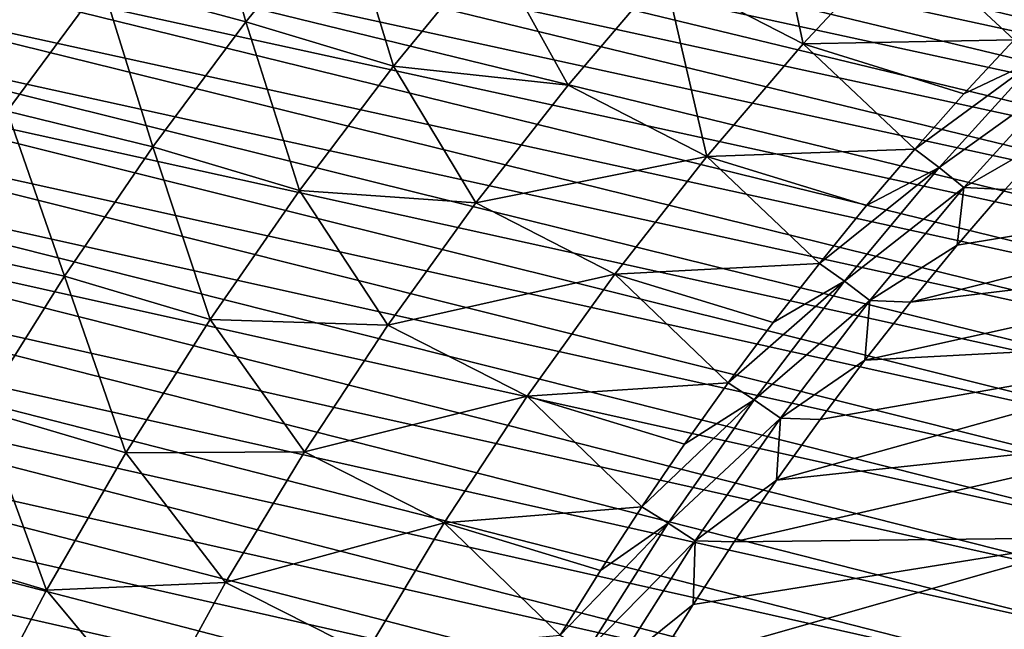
# Model space of a CAD drawing. Header units: metres. Extents: x -46 to 104, y -30 to 30.
# Tile 647 of 656: x 81.93 to 86.59, y 8.29 to 11.17. Entities that reach past the tile are written whole.
import ezdxf

# ---------------------------------------------------------------- set-up
doc = ezdxf.new("R2010")
doc.units = ezdxf.units.M
doc.layers.add('solid_26_000_502_XXX', color=7, linetype='CONTINUOUS')

msp = doc.modelspace()

# ---------------------------------------------------------------- linework, layer by layer
at = {"layer": 'solid_26_000_502_XXX'}
for points in [[(82.391144, 12.908069, 286.239685), (82.622131, 13.013451, 286.095459), (90.959579, 11.071045, 298.425415)], [(82.622131, 13.013451, 286.095459), (91.199036, 11.177546, 298.27536), (90.959579, 11.071045, 298.425415)], [(82.161911, 12.795485, 286.381226), (82.391144, 12.908069, 286.239685), (90.721855, 10.957169, 298.572784)], [(82.391144, 12.908069, 286.239685), (90.959579, 11.071045, 298.425415), (90.721855, 10.957169, 298.572784)], [(81.934608, 12.675783, 286.52005), (82.161911, 12.795485, 286.381226), (90.486031, 10.835999, 298.717346)], [(82.161911, 12.795485, 286.381226), (90.721855, 10.957169, 298.572784), (90.486031, 10.835999, 298.717346)], [(81.709396, 12.549048, 286.655975), (81.934608, 12.675783, 286.52005), (90.252289, 10.707623, 298.85907)], [(81.934608, 12.675783, 286.52005), (90.486031, 10.835999, 298.717346), (90.252289, 10.707623, 298.85907)], [(81.486435, 12.415374, 286.78894), (81.709396, 12.549048, 286.655975), (90.020775, 10.572128, 298.997772)], [(81.709396, 12.549048, 286.655975), (90.252289, 10.707623, 298.85907), (90.020775, 10.572128, 298.997772)], [(81.265892, 12.274857, 286.918854), (81.486435, 12.415374, 286.78894), (89.791664, 10.429613, 299.133392)], [(81.486435, 12.415374, 286.78894), (90.020775, 10.572128, 298.997772), (89.791664, 10.429613, 299.133392)], [(81.047928, 12.127598, 287.045593), (81.265892, 12.274857, 286.918854), (89.565117, 10.280177, 299.265869)], [(81.265892, 12.274857, 286.918854), (89.791664, 10.429613, 299.133392), (89.565117, 10.280177, 299.265869)], [(80.832695, 11.973706, 287.169098), (81.047928, 12.127598, 287.045593), (89.341293, 10.123928, 299.39502)], [(81.047928, 12.127598, 287.045593), (89.565117, 10.280177, 299.265869), (89.341293, 10.123928, 299.39502)], [(80.620361, 11.813293, 287.289276), (80.832695, 11.973706, 287.169098), (89.120354, 9.960975, 299.520844)], [(80.832695, 11.973706, 287.169098), (89.341293, 10.123928, 299.39502), (89.120354, 9.960975, 299.520844)], [(82.787331, 11.923647, 300.507507), (82.319366, 11.340915, 300.7276), (83.000816, 11.156124, 301.275452)], [(82.787331, 11.923647, 300.507507), (83.000816, 11.156124, 301.275452), (83.461388, 11.722795, 301.057495)], [(85.451584, 11.901873, 301.772064), (84.97831, 11.391901, 302.010162), (85.634407, 11.052758, 302.50116)], [(85.451584, 11.901873, 301.772064), (85.634407, 11.052758, 302.50116), (86.107353, 11.560725, 302.262909)], [(80.411072, 11.646476, 287.406036), (80.620361, 11.813293, 287.289276), (88.902451, 9.791432, 299.643219)], [(80.620361, 11.813293, 287.289276), (89.120354, 9.960975, 299.520844), (88.902451, 9.791432, 299.643219)], [(83.461388, 11.722795, 301.057495), (83.000816, 11.156124, 301.275452), (83.697495, 10.947485, 301.794922)], [(83.461388, 11.722795, 301.057495), (83.697495, 10.947485, 301.794922), (84.16188, 11.511275, 301.573669)], [(80.204979, 11.473374, 287.519257), (80.411072, 11.646476, 287.406036), (88.687744, 9.615422, 299.762024)], [(80.411072, 11.646476, 287.406036), (88.902451, 9.791432, 299.643219), (88.687744, 9.615422, 299.762024)], [(86.632118, 11.071043, 302.780273), (86.107353, 11.560725, 302.262909), (85.634407, 11.052758, 302.50116)], [(86.632118, 11.071043, 302.780273), (86.874069, 11.319074, 302.656067), (86.107353, 11.560725, 302.262909)], [(84.16188, 11.511275, 301.573669), (83.697495, 10.947485, 301.794922), (84.523239, 10.857983, 302.230591)], [(84.16188, 11.511275, 301.573669), (84.523239, 10.857983, 302.230591), (84.97831, 11.391901, 302.010162)], [(80.002235, 11.294116, 287.628906), (80.204979, 11.473374, 287.519257), (88.476379, 9.433069, 299.877228)], [(80.204979, 11.473374, 287.519257), (88.687744, 9.615422, 299.762024), (88.476379, 9.433069, 299.877228)], [(84.97831, 11.391901, 302.010162), (84.523239, 10.857983, 302.230591), (85.179947, 10.520398, 302.721436)], [(84.97831, 11.391901, 302.010162), (85.179947, 10.520398, 302.721436), (85.634407, 11.052758, 302.50116)], [(81.508514, 11.306728, 300.218567), (81.872734, 10.734779, 300.927917), (82.319366, 11.340915, 300.7276)], [(82.319366, 11.340915, 300.7276), (81.872734, 10.734779, 300.927917), (82.560776, 10.566573, 301.474304)], [(82.319366, 11.340915, 300.7276), (82.560776, 10.566573, 301.474304), (83.000816, 11.156124, 301.275452)], [(79.802994, 11.10883, 287.734894), (80.002235, 11.294116, 287.628906), (88.268509, 9.244501, 299.988708)], [(80.002235, 11.294116, 287.628906), (88.476379, 9.433069, 299.877228), (88.268509, 9.244501, 299.988708)], [(83.000816, 11.156124, 301.275452), (82.560776, 10.566573, 301.474304), (83.253868, 10.360184, 301.996765)], [(83.000816, 11.156124, 301.275452), (83.253868, 10.360184, 301.996765), (83.697495, 10.947485, 301.794922)], [(79.607391, 10.917652, 287.837128), (79.802994, 11.10883, 287.734894), (88.064285, 9.049851, 300.096405)], [(79.802994, 11.10883, 287.734894), (88.268509, 9.244501, 299.988708), (88.064285, 9.049851, 300.096405)], [(86.16198, 10.555568, 303.015045), (85.634407, 11.052758, 302.50116), (85.179947, 10.520398, 302.721436)], [(86.394707, 10.816489, 302.899963), (86.632118, 11.071043, 302.780273), (85.634407, 11.052758, 302.50116)], [(86.16198, 10.555568, 303.015045), (86.394707, 10.816489, 302.899963), (85.634407, 11.052758, 302.50116)], [(86.744308, 10.981424, 302.867462), (86.632118, 11.071043, 302.780273), (86.394707, 10.816489, 302.899963)], [(83.697495, 10.947485, 301.794922), (83.253868, 10.360184, 301.996765), (84.087395, 10.301319, 302.432861)], [(83.697495, 10.947485, 301.794922), (84.087395, 10.301319, 302.432861), (84.523239, 10.857983, 302.230591)], [(86.744308, 10.981424, 302.867462), (86.394707, 10.816489, 302.899963), (86.16198, 10.555568, 303.015045)], [(86.277611, 10.468687, 303.100311), (86.744308, 10.981424, 302.867462), (86.16198, 10.555568, 303.015045)], [(86.856949, 10.884113, 302.946228), (86.744308, 10.981424, 302.867462), (86.277611, 10.468687, 303.100311)], [(79.415565, 10.720721, 287.935516), (79.607391, 10.917652, 287.837128), (87.863838, 8.849258, 300.200256)], [(79.607391, 10.917652, 287.837128), (88.064285, 9.049851, 300.096405), (87.863838, 8.849258, 300.200256)], [(84.523239, 10.857983, 302.230591), (84.087395, 10.301319, 302.432861), (85.179947, 10.520398, 302.721436)], [(86.394127, 10.374468, 303.176941), (86.856949, 10.884113, 302.946228), (86.277611, 10.468687, 303.100311)], [(86.820374, 10.620434, 303.091064), (86.856949, 10.884113, 302.946228), (86.394127, 10.374468, 303.176941)], [(79.227669, 10.51818, 288.030029), (79.415565, 10.720721, 287.935516), (87.667328, 8.642865, 300.300171)], [(79.415565, 10.720721, 287.935516), (87.863838, 8.849258, 300.200256), (87.667328, 8.642865, 300.300171)], [(81.872734, 10.734779, 300.927917), (81.448448, 10.106635, 301.108002), (82.142258, 9.955474, 301.653595)], [(81.872734, 10.734779, 300.927917), (82.142258, 9.955474, 301.653595), (82.560776, 10.566573, 301.474304)], [(86.589455, 10.363851, 303.205719), (86.820374, 10.620434, 303.091064), (86.394127, 10.374468, 303.176941)], [(82.560776, 10.566573, 301.474304), (82.142258, 9.955474, 301.653595), (82.832039, 9.750744, 302.178741)], [(82.560776, 10.566573, 301.474304), (82.832039, 9.750744, 302.178741), (83.253868, 10.360184, 301.996765)], [(84.087395, 10.301319, 302.432861), (84.745033, 9.96489, 302.923279), (85.179947, 10.520398, 302.721436)], [(85.711174, 10.015274, 303.231201), (85.179947, 10.520398, 302.721436), (84.745033, 9.96489, 302.923279)], [(85.93409, 10.288442, 303.125488), (86.16198, 10.555568, 303.015045), (85.179947, 10.520398, 302.721436)], [(85.711174, 10.015274, 303.231201), (85.93409, 10.288442, 303.125488), (85.179947, 10.520398, 302.721436)], [(86.277611, 10.468687, 303.100311), (86.16198, 10.555568, 303.015045), (85.93409, 10.288442, 303.125488)], [(79.043839, 10.310176, 288.120575), (79.227669, 10.51818, 288.030029), (87.474876, 8.430816, 300.396057)], [(79.227669, 10.51818, 288.030029), (87.667328, 8.642865, 300.300171), (87.474876, 8.430816, 300.396057)], [(88.819572, 10.508531, 301.642944), (86.363358, 10.10111, 303.315735), (86.142242, 9.832424, 303.421021)], [(88.362633, 10.098603, 301.888916), (88.819572, 10.508531, 301.642944), (86.142242, 9.832424, 303.421021)], [(88.819572, 10.508531, 301.642944), (86.589455, 10.363851, 303.205719), (86.363358, 10.10111, 303.315735)], [(86.277611, 10.468687, 303.100311), (85.93409, 10.288442, 303.125488), (85.711174, 10.015274, 303.231201)], [(85.830124, 9.93135, 303.314667), (86.277611, 10.468687, 303.100311), (85.711174, 10.015274, 303.231201)], [(86.394127, 10.374468, 303.176941), (86.277611, 10.468687, 303.100311), (85.830124, 9.93135, 303.314667)], [(83.253868, 10.360184, 301.996765), (82.832039, 9.750744, 302.178741), (83.671753, 9.723163, 302.616547)], [(83.253868, 10.360184, 301.996765), (83.671753, 9.723163, 302.616547), (84.087395, 10.301319, 302.432861)], [(85.950378, 9.840468, 303.389282), (86.394127, 10.374468, 303.176941), (85.830124, 9.93135, 303.314667)], [(86.363358, 10.10111, 303.315735), (86.394127, 10.374468, 303.176941), (85.950378, 9.840468, 303.389282)], [(86.363358, 10.10111, 303.315735), (86.589455, 10.363851, 303.205719), (86.394127, 10.374468, 303.176941)], [(78.864189, 10.096861, 288.207092), (79.043839, 10.310176, 288.120575), (87.286636, 8.213262, 300.487885)], [(79.043839, 10.310176, 288.120575), (87.474876, 8.430816, 300.396057), (87.286636, 8.213262, 300.487885)], [(84.087395, 10.301319, 302.432861), (83.671753, 9.723163, 302.616547), (84.745033, 9.96489, 302.923279)], [(81.448448, 10.106635, 301.108002), (81.746201, 9.324203, 301.812927), (82.142258, 9.955474, 301.653595)], [(86.142242, 9.832424, 303.421021), (86.363358, 10.10111, 303.315735), (85.950378, 9.840468, 303.389282)], [(78.688873, 9.87839, 288.28952), (78.864189, 10.096861, 288.207092), (87.10273, 7.990357, 300.575592)], [(78.864189, 10.096861, 288.207092), (87.286636, 8.213262, 300.487885), (87.10273, 7.990357, 300.575592)], [(88.362633, 10.098603, 301.888916), (86.142242, 9.832424, 303.421021), (85.926117, 9.5578, 303.521606)], [(87.921265, 9.663057, 302.118774), (88.362633, 10.098603, 301.888916), (85.926117, 9.5578, 303.521606)], [(85.49337, 9.736234, 303.332123), (85.711174, 10.015274, 303.231201), (84.745033, 9.96489, 302.923279)], [(85.830124, 9.93135, 303.314667), (85.711174, 10.015274, 303.231201), (85.49337, 9.736234, 303.332123)], [(83.671753, 9.723163, 302.616547), (84.330688, 9.387533, 303.106171), (84.745033, 9.96489, 302.923279)], [(85.280807, 9.451493, 303.428162), (84.745033, 9.96489, 302.923279), (84.330688, 9.387533, 303.106171)], [(85.280807, 9.451493, 303.428162), (85.49337, 9.736234, 303.332123), (84.745033, 9.96489, 302.923279)], [(82.142258, 9.955474, 301.653595), (81.746201, 9.324203, 301.812927), (82.432999, 9.120587, 302.340393)], [(82.142258, 9.955474, 301.653595), (82.432999, 9.120587, 302.340393), (82.832039, 9.750744, 302.178741)], [(85.830124, 9.93135, 303.314667), (85.49337, 9.736234, 303.332123), (85.280807, 9.451493, 303.428162)], [(85.402939, 9.370734, 303.51001), (85.830124, 9.93135, 303.314667), (85.280807, 9.451493, 303.428162)], [(85.950378, 9.840468, 303.389282), (85.830124, 9.93135, 303.314667), (85.402939, 9.370734, 303.51001)], [(78.518005, 9.654922, 288.367798), (78.688873, 9.87839, 288.28952), (86.923286, 7.762259, 300.659058)], [(78.688873, 9.87839, 288.28952), (87.10273, 7.990357, 300.575592), (86.923286, 7.762259, 300.659058)], [(85.526787, 9.283426, 303.582733), (85.950378, 9.840468, 303.389282), (85.402939, 9.370734, 303.51001)], [(85.926117, 9.5578, 303.521606), (85.950378, 9.840468, 303.389282), (85.526787, 9.283426, 303.582733)], [(85.926117, 9.5578, 303.521606), (86.142242, 9.832424, 303.421021), (85.950378, 9.840468, 303.389282)], [(82.832039, 9.750744, 302.178741), (82.432999, 9.120587, 302.340393), (83.27726, 9.124815, 302.781158)], [(82.832039, 9.750744, 302.178741), (83.27726, 9.124815, 302.781158), (83.671753, 9.723163, 302.616547)], [(83.671753, 9.723163, 302.616547), (83.27726, 9.124815, 302.781158), (84.330688, 9.387533, 303.106171)], [(78.351715, 9.42662, 288.441864), (78.518005, 9.654922, 288.367798), (86.748444, 7.529129, 300.738312)], [(78.518005, 9.654922, 288.367798), (86.923286, 7.762259, 300.659058), (86.748444, 7.529129, 300.738312)], [(87.921265, 9.663057, 302.118774), (85.715172, 9.277471, 303.617371), (85.509392, 8.991397, 303.708344)], [(87.496643, 9.203047, 302.331909), (87.921265, 9.663057, 302.118774), (85.509392, 8.991397, 303.708344)], [(87.921265, 9.663057, 302.118774), (85.926117, 9.5578, 303.521606), (85.715172, 9.277471, 303.617371)], [(85.715172, 9.277471, 303.617371), (85.926117, 9.5578, 303.521606), (85.526787, 9.283426, 303.582733)], [(85.073624, 9.161228, 303.519318), (85.280807, 9.451493, 303.428162), (84.330688, 9.387533, 303.106171)], [(85.402939, 9.370734, 303.51001), (85.280807, 9.451493, 303.428162), (85.073624, 9.161228, 303.519318)], [(78.190125, 9.193648, 288.511688), (78.351715, 9.42662, 288.441864), (86.578316, 7.291133, 300.813202)], [(78.351715, 9.42662, 288.441864), (86.748444, 7.529129, 300.738312), (86.578316, 7.291133, 300.813202)], [(83.27726, 9.124815, 302.781158), (83.937881, 8.789678, 303.269714), (84.330688, 9.387533, 303.106171)], [(84.871941, 8.865618, 303.605499), (84.330688, 9.387533, 303.106171), (83.937881, 8.789678, 303.269714)], [(84.871941, 8.865618, 303.605499), (85.073624, 9.161228, 303.519318), (84.330688, 9.387533, 303.106171)], [(85.402939, 9.370734, 303.51001), (85.073624, 9.161228, 303.519318), (84.871941, 8.865618, 303.605499)], [(84.997108, 8.78822, 303.685822), (85.402939, 9.370734, 303.51001), (84.871941, 8.865618, 303.605499)], [(85.526787, 9.283426, 303.582733), (85.402939, 9.370734, 303.51001), (84.997108, 8.78822, 303.685822)], [(81.746201, 9.324203, 301.812927), (81.373505, 8.674185, 301.951904), (82.057678, 8.471187, 302.481384)], [(81.746201, 9.324203, 301.812927), (82.057678, 8.471187, 302.481384), (82.432999, 9.120587, 302.340393)], [(85.124382, 8.704706, 303.756836), (85.526787, 9.283426, 303.582733), (84.997108, 8.78822, 303.685822)], [(85.509392, 8.991397, 303.708344), (85.526787, 9.283426, 303.582733), (85.124382, 8.704706, 303.756836)], [(85.509392, 8.991397, 303.708344), (85.715172, 9.277471, 303.617371), (85.526787, 9.283426, 303.582733)], [(78.033348, 8.956178, 288.577179), (78.190125, 9.193648, 288.511688), (86.413025, 7.048439, 300.883759)], [(78.190125, 9.193648, 288.511688), (86.578316, 7.291133, 300.813202), (86.413025, 7.048439, 300.883759)], [(87.496643, 9.203047, 302.331909), (85.509392, 8.991397, 303.708344), (85.309166, 8.700137, 303.794312)], [(87.089897, 8.71979, 302.52774), (87.496643, 9.203047, 302.331909), (85.309166, 8.700137, 303.794312)], [(82.432999, 9.120587, 302.340393), (82.9048, 8.507622, 302.926422), (83.27726, 9.124815, 302.781158)], [(83.27726, 9.124815, 302.781158), (82.9048, 8.507622, 302.926422), (83.937881, 8.789678, 303.269714)], [(82.432999, 9.120587, 302.340393), (82.057678, 8.471187, 302.481384), (82.9048, 8.507622, 302.926422)], [(85.309166, 8.700137, 303.794312), (85.509392, 8.991397, 303.708344), (85.124382, 8.704706, 303.756836)], [(77.8815, 8.714382, 288.638306), (78.033348, 8.956178, 288.577179), (86.252693, 6.801218, 300.94989)], [(78.033348, 8.956178, 288.577179), (86.413025, 7.048439, 300.883759), (86.252693, 6.801218, 300.94989)], [(84.675888, 8.564844, 303.686646), (84.871941, 8.865618, 303.605499), (83.937881, 8.789678, 303.269714)], [(84.997108, 8.78822, 303.685822), (84.871941, 8.865618, 303.605499), (84.675888, 8.564844, 303.686646)], [(82.9048, 8.507622, 302.926422), (83.56752, 8.17272, 303.413483), (83.937881, 8.789678, 303.269714)], [(84.485588, 8.259092, 303.762726), (83.937881, 8.789678, 303.269714), (83.56752, 8.17272, 303.413483)], [(84.485588, 8.259092, 303.762726), (84.675888, 8.564844, 303.686646), (83.937881, 8.789678, 303.269714)], [(84.997108, 8.78822, 303.685822), (84.675888, 8.564844, 303.686646), (84.485588, 8.259092, 303.762726)], [(84.61364, 8.185241, 303.841675), (84.997108, 8.78822, 303.685822), (84.485588, 8.259092, 303.762726)], [(85.124382, 8.704706, 303.756836), (84.997108, 8.78822, 303.685822), (84.61364, 8.185241, 303.841675)], [(77.734688, 8.468435, 288.695038), (77.8815, 8.714382, 288.638306), (86.097427, 6.549646, 301.011536)], [(77.8815, 8.714382, 288.638306), (86.252693, 6.801218, 300.94989), (86.097427, 6.549646, 301.011536)], [(84.744164, 8.105731, 303.911163), (85.124382, 8.704706, 303.756836), (84.61364, 8.185241, 303.841675)], [(85.114563, 8.403778, 303.875305), (85.124382, 8.704706, 303.756836), (84.744164, 8.105731, 303.911163)], [(87.089897, 8.71979, 302.52774), (85.114563, 8.403778, 303.875305), (84.925713, 8.102539, 303.951233)], [(86.702095, 8.214568, 302.70578), (87.089897, 8.71979, 302.52774), (84.925713, 8.102539, 303.951233)], [(87.089897, 8.71979, 302.52774), (85.309166, 8.700137, 303.794312), (85.114563, 8.403778, 303.875305)], [(85.114563, 8.403778, 303.875305), (85.309166, 8.700137, 303.794312), (85.124382, 8.704706, 303.756836)], [(81.373505, 8.674185, 301.951904), (81.706947, 7.804059, 302.601379), (82.057678, 8.471187, 302.481384)], [(82.057678, 8.471187, 302.481384), (81.706947, 7.804059, 302.601379), (82.555206, 7.872972, 303.05191)], [(82.057678, 8.471187, 302.481384), (82.555206, 7.872972, 303.05191), (82.9048, 8.507622, 302.926422)], [(82.9048, 8.507622, 302.926422), (82.555206, 7.872972, 303.05191), (83.56752, 8.17272, 303.413483)], [(77.593025, 8.218517, 288.747314), (77.734688, 8.468435, 288.695038), (85.947342, 6.293901, 301.068695)], [(77.734688, 8.468435, 288.695038), (86.097427, 6.549646, 301.011536), (85.947342, 6.293901, 301.068695)], [(84.925713, 8.102539, 303.951233), (85.114563, 8.403778, 303.875305), (84.744164, 8.105731, 303.911163)]]:
    msp.add_3dface(points, dxfattribs=at)

doc.saveas('drawing.dxf')
